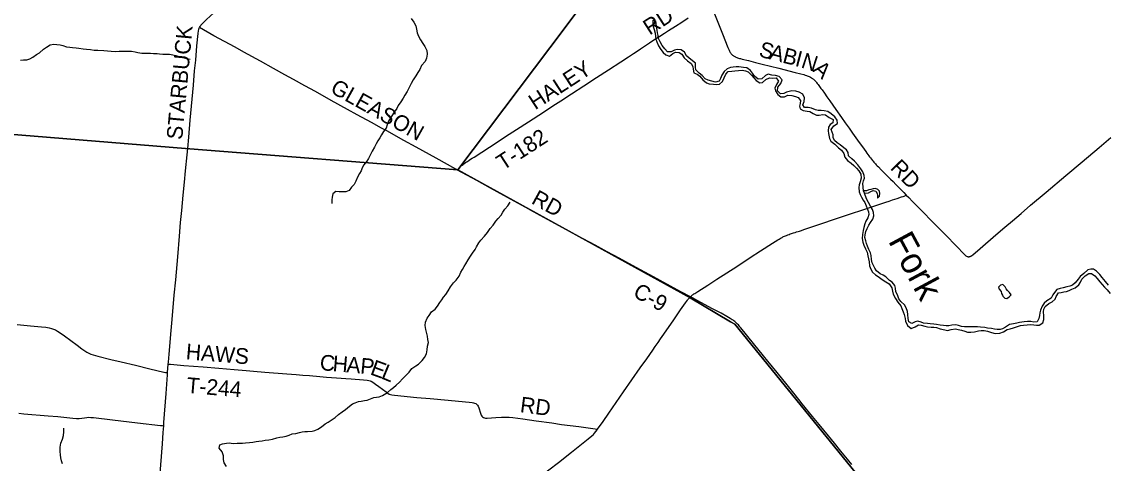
# Model space of a CAD drawing. Extents: x 1442749 to 1756758, y 235267 to 677782.
# Drawn here: x 1603104 to 1623834, y 546534 to 554957 of the extents above; entities that cross this region are included whole.
import ezdxf

# ---------------------------------------------------------------- set-up
doc = ezdxf.new("R2010")
doc.units = 0
for name, color, linetype in [('GM_X_County_Road', 7, 'Continuous'), ('GM_X_County_Road_Text', 7, 'Continuous'), ('GM_X_Major_River', 7, 'Continuous'), ('GM_X_Major_River_Text', 7, 'Continuous'), ('GM_X_Minor_Lake', 7, 'Continuous'), ('GM_X_Minor_River', 7, 'Continuous'), ('GM_X_Township', 7, 'Continuous'), ('GM_X_Township_Road', 7, 'Continuous'), ('GM_X_Township_Road_Text', 7, 'Continuous')]:
    doc.layers.add(name, color=color, linetype=linetype)

msp = doc.modelspace()

# ---------------------------------------------------------------- linework, layer by layer
at = {"layer": 'GM_X_County_Road'}
for points in [[(1606495, 554845), (1606507, 554866), (1606513, 554877), (1606519, 554885), (1606524, 554892), (1606530, 554899), (1606538, 554908), (1606548, 554917), (1606560, 554929), (1606585, 554953), (1606630, 554997), (1606767, 555127), (1606952, 555304), (1607080, 555426), (1607219, 555561), (1607371, 555706), (1607620, 555944), (1607890, 556202), (1607937, 556248)], [(1616271, 555236), (1616398, 554919), (1616487, 554697), (1616564, 554498), (1616577, 554466), (1616586, 554443), (1616593, 554426), (1616599, 554412), (1616608, 554395), (1616615, 554382), (1616623, 554369), (1616632, 554357), (1616642, 554343), (1616653, 554332), (1616665, 554321), (1616677, 554312), (1616686, 554305), (1616695, 554299), (1616707, 554292), (1616719, 554286), (1616731, 554281), (1616746, 554275), (1616761, 554270), (1616780, 554264), (1616800, 554258), (1616820, 554253), (1616851, 554244), (1616968, 554215), (1617103, 554181), (1617228, 554148), (1617547, 554069), (1617861, 553990), (1617967, 553963), (1618026, 553948), (1618051, 553941), (1618074, 553934), (1618092, 553928), (1618110, 553921), (1618126, 553913), (1618143, 553905), (1618155, 553897), (1618169, 553889), (1618180, 553882), (1618189, 553875), (1618200, 553867), (1618209, 553860), (1618218, 553853), (1618227, 553844), (1618237, 553834), (1618248, 553823), (1618259, 553810), (1618269, 553798), (1618283, 553780), (1618297, 553761), (1618312, 553740), (1618325, 553721), (1618338, 553704), (1618352, 553684), (1618373, 553655), (1618417, 553593), (1618464, 553526), (1618521, 553446), (1618638, 553280), (1618744, 553130), (1618816, 553028), (1618850, 552980), (1618890, 552924), (1618955, 552833), (1619052, 552697), (1619177, 552524), (1619207, 552480), (1619229, 552449), (1619246, 552425), (1619265, 552399), (1619281, 552377), (1619296, 552359), (1619314, 552336), (1619333, 552313), (1619347, 552296), (1619361, 552280), (1619375, 552264), (1619392, 552246), (1619408, 552229), (1619426, 552211), (1619449, 552188), (1619504, 552132), (1619573, 552063), (1619622, 552014), (1619679, 551957), (1619727, 551908), (1619780, 551855), (1619869, 551765), (1619931, 551701), (1619980, 551651)], [(1606259, 552419), (1606270, 552539), (1606290, 552758), (1606320, 553082), (1606355, 553477), (1606379, 553745), (1606403, 554020), (1606423, 554225), (1606447, 554497), (1606467, 554732), (1606474, 554784), (1606480, 554809), (1606483, 554820), (1606490, 554833), (1606495, 554845)], [(1611389, 552142), (1611012, 552352), (1610631, 552563), (1610396, 552692), (1610067, 552873), (1609966, 552928), (1609777, 553033), (1609504, 553183), (1609320, 553286), (1609010, 553457), (1608706, 553626), (1608505, 553737), (1608287, 553857), (1608123, 553947), (1607908, 554066), (1607658, 554204), (1607344, 554376), (1607175, 554469), (1606771, 554691), (1606495, 554845)], [(1619980, 551651), (1620029, 551602), (1620102, 551528), (1620220, 551410), (1620545, 551077), (1620766, 550852), (1620899, 550716), (1620958, 550655), (1621067, 550541), (1621080, 550527), (1621094, 550515), (1621102, 550507), (1621112, 550498), (1621119, 550493), (1621126, 550488), (1621132, 550484), (1621139, 550481), (1621145, 550479), (1621153, 550477), (1621163, 550475), (1621171, 550475), (1621178, 550475), (1621185, 550477), (1621193, 550478), (1621199, 550480), (1621207, 550483), (1621215, 550487), (1621224, 550493), (1621233, 550500), (1621249, 550513), (1621388, 550633), (1621691, 550895), (1621858, 551038), (1622006, 551162), (1622169, 551300), (1622351, 551455), (1622649, 551707), (1623025, 552024), (1623334, 552287), (1623658, 552561), (1623882, 552750)], [(1605900, 548424), (1605902, 548465), (1605915, 548618), (1605955, 549069), (1605973, 549278), (1606014, 549739), (1606042, 550033), (1606079, 550475), (1606113, 550864), (1606136, 551128), (1606156, 551354), (1606184, 551651), (1606207, 551896), (1606229, 552115), (1606259, 552419)], [(1611420, 552126), (1611399, 552137), (1611389, 552142)], [(1615862, 549710), (1615682, 549804), (1615484, 549910), (1615157, 550089), (1614825, 550270), (1614505, 550444), (1614271, 550570), (1614043, 550694), (1613709, 550875), (1613068, 551223), (1612809, 551364), (1612720, 551413), (1612496, 551537), (1612050, 551782), (1611786, 551927), (1611420, 552126)], [(1615862, 549710), (1615867, 549715), (1615879, 549725), (1615890, 549735), (1615903, 549745), (1615915, 549753), (1615930, 549764), (1615947, 549775), (1615962, 549786), (1615981, 549798), (1616003, 549812), (1616192, 549931), (1616366, 550044), (1616749, 550291), (1617004, 550457), (1617200, 550584), (1617429, 550731), (1617530, 550796), (1617553, 550810), (1617573, 550822), (1617593, 550834), (1617611, 550843), (1617625, 550851), (1617639, 550858), (1617657, 550866), (1617675, 550875), (1617692, 550882), (1617721, 550893), (1617743, 550901), (1617764, 550908), (1617793, 550918), (1617831, 550930), (1617858, 550939), (1617887, 550947), (1617915, 550956), (1617944, 550965), (1617981, 550977), (1618027, 550993), (1618389, 551114), (1618591, 551182), (1618933, 551297), (1619129, 551362), (1619416, 551457), (1619514, 551489), (1619587, 551513), (1619652, 551535), (1619720, 551557), (1619807, 551586), (1619892, 551615), (1619919, 551624), (1619938, 551631), (1619953, 551638), (1619968, 551645), (1619980, 551651)], [(1614090, 547182), (1614197, 547333), (1614307, 547492), (1614582, 547894), (1614745, 548124), (1614905, 548353), (1615028, 548527), (1615143, 548690), (1615192, 548762), (1615244, 548837), (1615290, 548905), (1615352, 548994), (1615410, 549077), (1615533, 549253), (1615675, 549459), (1615770, 549598), (1615787, 549622), (1615803, 549643), (1615813, 549657), (1615824, 549670), (1615839, 549686), (1615862, 549710)], [(1618939, 546512), (1618857, 546612), (1618732, 546767), (1618612, 546915), (1618494, 547058), (1618319, 547271), (1618191, 547429), (1617993, 547670), (1617927, 547751), (1617834, 547870), (1617706, 548029), (1617514, 548266), (1617339, 548482), (1617257, 548581), (1617067, 548818), (1616826, 549115), (1616807, 549138), (1616792, 549156), (1616776, 549173), (1616762, 549187), (1616750, 549199), (1616734, 549214), (1616720, 549226), (1616706, 549238), (1616691, 549250), (1616675, 549262), (1616659, 549273), (1616639, 549286), (1616618, 549299), (1616586, 549318), (1616554, 549336), (1616447, 549395), (1616286, 549482), (1616063, 549602), (1615900, 549689), (1615862, 549710)], [(1605888, 548263), (1605900, 548424)], [(1605814, 547249), (1605818, 547313), (1605859, 547866), (1605885, 548219), (1605888, 548263)], [(1605531, 543417), (1605537, 543491), (1605547, 543625), (1605564, 543877), (1605577, 544054), (1605589, 544218), (1605601, 544391), (1605618, 544633), (1605635, 544856), (1605647, 545013), (1605666, 545288), (1605683, 545527), (1605707, 545834), (1605729, 546112), (1605759, 546505), (1605788, 546907), (1605804, 547120), (1605814, 547249)], [(1612571, 545944), (1612619, 545982), (1612991, 546273), (1613163, 546410), (1613344, 546552), (1613593, 546749), (1613910, 546999), (1613982, 547057), (1614013, 547086), (1614034, 547110), (1614082, 547170), (1614090, 547182)]]:
    msp.add_lwpolyline(points, dxfattribs=at)
at = {"layer": 'GM_X_Major_River'}
msp.add_line((1619181, 551688), (1619167, 551729), dxfattribs=at)
for points in [[(1615144, 554990), (1615146, 554932), (1615153, 554864), (1615169, 554812), (1615189, 554741), (1615197, 554679), (1615205, 554627), (1615219, 554571), (1615255, 554497), (1615295, 554425), (1615339, 554373), (1615393, 554325), (1615464, 554300), (1615529, 554352), (1615579, 554374), (1615647, 554370), (1615699, 554340)], [(1615840, 554262), (1615787, 554306), (1615751, 554374), (1615683, 554424), (1615611, 554426), (1615559, 554412), (1615495, 554383), (1615423, 554385), (1615373, 554443), (1615321, 554507), (1615285, 554571), (1615255, 554639), (1615245, 554693), (1615235, 554745), (1615227, 554797), (1615213, 554868), (1615206, 554922), (1615200, 554976)], [(1615699, 554340), (1615744, 554268), (1615804, 554212), (1615876, 554161)], [(1619167, 551729), (1619153, 551869), (1619167, 551923), (1619182, 551975), (1619178, 552027), (1619152, 552095), (1619114, 552150), (1619053, 552226), (1618993, 552296), (1618941, 552340), (1618875, 552399), (1618869, 552463), (1618839, 552513), (1618789, 552553), (1618721, 552607), (1618659, 552650), (1618609, 552692), (1618587, 552746), (1618583, 552800), (1618563, 552850), (1618549, 552904), (1618601, 552969), (1618669, 553019), (1618661, 553077), (1618617, 553143), (1618549, 553203), (1618481, 553242), (1618413, 553260), (1618358, 553264), (1618298, 553264), (1618248, 553276), (1618174, 553308), (1618110, 553324), (1618037, 553320), (1618005, 553374), (1618029, 553435), (1618038, 553507), (1618004, 553577), (1617937, 553615), (1617875, 553635), (1617797, 553637), (1617745, 553629), (1617694, 553611), (1617644, 553587), (1617578, 553579), (1617526, 553638), (1617532, 553708), (1617586, 553778), (1617611, 553848), (1617552, 553914), (1617486, 553929), (1617416, 553935), (1617348, 553955), (1617297, 553929), (1617225, 553865), (1617153, 553859), (1617085, 553921), (1617047, 553977), (1617011, 554029), (1616938, 554075), (1616874, 554084), (1616786, 554094), (1616734, 554096), (1616677, 554092), (1616627, 554082), (1616563, 554058), (1616503, 554010), (1616460, 553937), (1616438, 553873), (1616410, 553823), (1616342, 553805), (1616269, 553823), (1616203, 553841), (1616145, 553871), (1616083, 553930), (1616029, 553976), (1615965, 554038), (1615959, 554088), (1615959, 554164), (1615840, 554262)], [(1615876, 554161), (1615910, 554106), (1615916, 554052), (1615928, 553984), (1615989, 553954), (1616039, 553918), (1616099, 553851), (1616167, 553791), (1616219, 553775), (1616299, 553769), (1616352, 553761), (1616416, 553767), (1616476, 553817), (1616508, 553887), (1616537, 553959), (1616585, 554010), (1616653, 554017), (1616709, 554021), (1616776, 554027), (1616848, 554033), (1616914, 554023), (1616966, 553999), (1617026, 553941), (1617071, 553889), (1617119, 553835), (1617185, 553794), (1617237, 553798), (1617303, 553858), (1617368, 553884), (1617436, 553882), (1617500, 553886), (1617542, 553826), (1617506, 553758), (1617474, 553688), (1617482, 553636), (1617528, 553569), (1617586, 553523), (1617658, 553527), (1617723, 553559), (1617795, 553553), (1617865, 553533), (1617917, 553515), (1617961, 553455), (1617957, 553400), (1617941, 553348), (1617955, 553296), (1618013, 553264), (1618087, 553254), (1618138, 553242), (1618204, 553204), (1618268, 553176), (1618320, 553175), (1618390, 553185), (1618441, 553179), (1618511, 553131), (1618583, 553091), (1618579, 553027), (1618525, 552995), (1618494, 552943), (1618488, 552874), (1618498, 552822), (1618516, 552728), (1618540, 552676), (1618618, 552620), (1618689, 552553), (1618743, 552505), (1618789, 552443), (1618807, 552375), (1618859, 552308), (1618929, 552260), (1618981, 552214), (1619031, 552162), (1619073, 552112), (1619111, 552049), (1619117, 551975), (1619099, 551901), (1619083, 551849), (1619073, 551797), (1619081, 551712), (1619103, 551662), (1619127, 551612), (1619159, 551556), (1619187, 551506), (1619215, 551447), (1619237, 551395), (1619261, 551329), (1619265, 551279), (1619245, 551219), (1619208, 551152), (1619190, 551102), (1619170, 551034), (1619156, 550974), (1619146, 550900), (1619138, 550825), (1619149, 550749), (1619169, 550693), (1619199, 550625), (1619232, 550563), (1619249, 550494), (1619259, 550436), (1619271, 550380)], [(1619181, 551688), (1619262, 551696), (1619303, 551717), (1619351, 551735), (1619397, 551724), (1619427, 551682), (1619428, 551640), (1619434, 551592), (1619467, 551631), (1619477, 551678), (1619472, 551728), (1619436, 551760), (1619390, 551773), (1619347, 551767), (1619307, 551757), (1619265, 551748), (1619222, 551734), (1619167, 551729)], [(1623298, 550098), (1623260, 550046), (1623202, 549974), (1623150, 549935), (1623099, 549915), (1623045, 549901), (1622971, 549883), (1622915, 549869), (1622850, 549849), (1622806, 549795), (1622778, 549745), (1622742, 549685), (1622663, 549631), (1622609, 549591), (1622575, 549529), (1622542, 549454), (1622528, 549404), (1622522, 549354), (1622512, 549294), (1622476, 549234), (1622414, 549228), (1622355, 549236), (1622291, 549236), (1622229, 549230), (1622141, 549220), (1622088, 549204), (1622028, 549194), (1621950, 549182), (1621871, 549130), (1621819, 549102), (1621769, 549086), (1621717, 549088), (1621664, 549094), (1621606, 549106), (1621530, 549114), (1621478, 549122), (1621398, 549132), (1621339, 549138), (1621263, 549136), (1621209, 549138), (1621149, 549139), (1621090, 549139), (1621034, 549143), (1620978, 549163), (1620926, 549175), (1620849, 549167), (1620795, 549157), (1620743, 549157), (1620691, 549161), (1620629, 549169), (1620556, 549181), (1620506, 549189), (1620438, 549195), (1620382, 549201), (1620311, 549209), (1620261, 549226), (1620201, 549246), (1620151, 549232), (1620089, 549200), (1620026, 549230), (1620014, 549296), (1620009, 549372), (1620001, 549432), (1619981, 549501), (1619945, 549555), (1619878, 549621), (1619840, 549673), (1619812, 549745), (1619784, 549806), (1619772, 549872), (1619761, 549924), (1619708, 549986), (1619658, 550022), (1619590, 550089), (1619540, 550121), (1619482, 550147), (1619410, 550203), (1619380, 550257), (1619354, 550308), (1619332, 550358), (1619318, 550424), (1619310, 550500), (1619300, 550550), (1619266, 550615), (1619242, 550675), (1619222, 550727), (1619206, 550777), (1619192, 550841), (1619194, 550894), (1619208, 550958), (1619232, 551010), (1619268, 551078), (1619297, 551128), (1619339, 551194), (1619361, 551255), (1619353, 551321), (1619335, 551375), (1619297, 551439), (1619259, 551510), (1619223, 551576), (1619181, 551688)], [(1619271, 550380), (1619281, 550300), (1619301, 550237), (1619333, 550183), (1619391, 550129), (1619442, 550095), (1619520, 550037), (1619588, 549994), (1619652, 549956), (1619702, 549884), (1619716, 549816), (1619730, 549762), (1619776, 549675), (1619820, 549607), (1619874, 549537), (1619894, 549487), (1619920, 549424), (1619938, 549372), (1619960, 549298), (1619968, 549242), (1620002, 549160), (1620076, 549107), (1620149, 549135), (1620213, 549175), (1620265, 549169), (1620335, 549147), (1620386, 549139), (1620452, 549131), (1620504, 549129), (1620558, 549123), (1620629, 549099), (1620713, 549077), (1620765, 549069), (1620839, 549087), (1620918, 549097), (1620968, 549088), (1621034, 549072), (1621096, 549052), (1621150, 549038), (1621211, 549036), (1621281, 549042), (1621355, 549060), (1621411, 549068), (1621464, 549064), (1621532, 549052), (1621606, 549030), (1621678, 549012), (1621765, 549014), (1621835, 549044), (1621905, 549084), (1621964, 549096), (1622028, 549118), (1622100, 549146), (1622160, 549162), (1622217, 549168), (1622289, 549178), (1622357, 549182), (1622411, 549174), (1622464, 549168), (1622516, 549166), (1622584, 549214), (1622606, 549278), (1622607, 549348), (1622599, 549422), (1622603, 549472), (1622627, 549523), (1622699, 549583), (1622762, 549613), (1622822, 549663), (1622840, 549717), (1622884, 549785), (1622936, 549793), (1622987, 549803), (1623037, 549811), (1623087, 549833), (1623137, 549853), (1623200, 549879), (1623274, 549939), (1623302, 549989), (1623332, 550044), (1623395, 550110), (1623463, 550152), (1623513, 550156), (1623577, 550108), (1623620, 550057), (1623670, 549997), (1623718, 549943), (1623764, 549891), (1623816, 549843), (1623870, 549774)], [(1623838, 549929), (1623778, 549999), (1623716, 550077), (1623676, 550134), (1623608, 550198), (1623552, 550236), (1623501, 550240), (1623443, 550224), (1623365, 550156), (1623298, 550098)]]:
    msp.add_lwpolyline(points, dxfattribs=at)
at = {"layer": 'GM_X_Minor_Lake'}
for points in [[(1621886, 549865), (1621864, 549898), (1621822, 549945), (1621776, 549929), (1621739, 549895), (1621755, 549855), (1621793, 549813), (1621795, 549772), (1621813, 549739)], [(1621813, 549739), (1621822, 549722), (1621860, 549686), (1621900, 549679), (1621943, 549707), (1621979, 549749), (1621948, 549789), (1621910, 549830), (1621886, 549865)]]:
    msp.add_lwpolyline(points, dxfattribs=at)
at = {"layer": 'GM_X_Minor_River'}
for points in [[(1610537, 555018), (1610586, 554951), (1610621, 554880), (1610636, 554816), (1610651, 554745), (1610674, 554681), (1610713, 554614), (1610754, 554545), (1610793, 554482), (1610832, 554411), (1610842, 554341), (1610829, 554263), (1610804, 554199), (1610734, 554120), (1610699, 554049), (1610664, 553991), (1610621, 553926), (1610573, 553846), (1610534, 553777), (1610495, 553703), (1610455, 553628), (1610410, 553558), (1610383, 553498), (1610338, 553427), (1610287, 553360), (1610261, 553302), (1610212, 553229), (1610167, 553159), (1610107, 553070), (1610078, 552990), (1610057, 552930), (1610005, 552863), (1609966, 552797), (1609935, 552744)], [(1603082, 554227), (1603136, 554228), (1603204, 554229), (1603261, 554250), (1603315, 554281), (1603388, 554330), (1603441, 554365), (1603516, 554432), (1603577, 554475), (1603648, 554518), (1603718, 554529), (1603774, 554524), (1603834, 554515), (1603886, 554502), (1603956, 554479), (1604020, 554470), (1604072, 554467), (1604142, 554462), (1604196, 554451), (1604278, 554442), (1604338, 554437), (1604414, 554430), (1604484, 554417), (1604554, 554412), (1604672, 554410), (1604740, 554401), (1604810, 554393), (1604886, 554392), (1604962, 554393), (1605019, 554394), (1605091, 554395), (1605143, 554396), (1605195, 554393), (1605269, 554380), (1605321, 554371), (1605395, 554360), (1605449, 554357), (1605505, 554358), (1605563, 554355), (1605619, 554354), (1605685, 554349), (1605735, 554345), (1605793, 554338), (1605869, 554338), (1605921, 554336), (1605989, 554326), (1606045, 554316), (1606125, 554290), (1606177, 554275), (1606252, 554256), (1606316, 554243)], [(1609935, 552744), (1609900, 552686), (1609865, 552625), (1609832, 552565), (1609791, 552491), (1609766, 552438), (1609720, 552350), (1609685, 552299), (1609630, 552225), (1609601, 552168), (1609578, 552116), (1609545, 552060), (1609510, 551991), (1609476, 551915), (1609449, 551855), (1609396, 551800), (1609351, 551735), (1609286, 551712), (1609158, 551714), (1609098, 551719), (1609039, 551676), (1609026, 551610), (1609021, 551558), (1609018, 551489)], [(1610864, 548839), (1610855, 548898), (1610848, 548962), (1610827, 549033), (1610814, 549089), (1610799, 549163), (1610808, 549227), (1610840, 549303), (1610875, 549355), (1610920, 549422), (1610989, 549477), (1611034, 549531), (1611083, 549600), (1611118, 549652), (1611153, 549705), (1611198, 549756), (1611241, 549822), (1611285, 549899), (1611342, 549975), (1611391, 550030), (1611447, 550101), (1611482, 550177), (1611513, 550233), (1611546, 550288), (1611577, 550342), (1611620, 550413), (1611668, 550483), (1611707, 550542), (1611758, 550612), (1611783, 550665), (1611828, 550737), (1611865, 550788), (1611933, 550869), (1611988, 550937), (1612039, 551012), (1612097, 551077), (1612150, 551151), (1612191, 551204), (1612252, 551269), (1612285, 551325), (1612320, 551380), (1612378, 551448), (1612423, 551513)], [(1608822, 547231), (1608893, 547285), (1608952, 547320), (1609085, 547407), (1609146, 547464), (1609215, 547516), (1609281, 547559), (1609358, 547626), (1609415, 547668), (1609465, 547687), (1609532, 547712), (1609582, 547722), (1609642, 547729), (1609696, 547737), (1609755, 547762), (1609821, 547787), (1609871, 547793), (1609922, 547804), (1609988, 547830), (1610083, 547883), (1610146, 547944), (1610198, 547982), (1610249, 548025), (1610310, 548081), (1610371, 548146), (1610431, 548208), (1610498, 548271), (1610549, 548341), (1610622, 548394), (1610673, 548427), (1610741, 548493), (1610788, 548554), (1610825, 548624), (1610840, 548698), (1610843, 548768), (1610864, 548839)], [(1603879, 546524), (1603864, 546578), (1603849, 546640), (1603841, 546693), (1603836, 546761), (1603839, 546843), (1603848, 546915), (1603883, 546993), (1603900, 547061), (1603907, 547137), (1603910, 547207)], [(1607013, 546470), (1606964, 546543), (1606953, 546607), (1606952, 546673), (1606925, 546750), (1606871, 546820), (1606882, 546888), (1606932, 546904), (1607009, 546915), (1607059, 546921), (1607135, 546914), (1607211, 546915), (1607265, 546916), (1607317, 546920), (1607374, 546923), (1607452, 546928), (1607514, 546939), (1607574, 546951), (1607625, 546958), (1607691, 546965), (1607749, 546975), (1607819, 546982), (1607886, 546997), (1607974, 547018), (1608028, 547030), (1608087, 547039), (1608147, 547050), (1608207, 547070), (1608266, 547093), (1608336, 547100), (1608406, 547122), (1608456, 547133), (1608507, 547143), (1608559, 547140), (1608643, 547145), (1608693, 547159), (1608752, 547186), (1608822, 547231)]]:
    msp.add_lwpolyline(points, dxfattribs=at)
at = {"layer": 'GM_X_Township'}
for points in [[(1615321, 557320), (1613178, 554457), (1611427, 552129), (1606228, 552538), (1601615, 552912), (1598153, 553173), (1597558, 553225), (1593926, 553601), (1589106, 554079), (1586588, 554237), (1584797, 554350), (1580170, 554614), (1579969, 554625), (1576704, 554811), (1576814, 555881)], [(1644898, 555254), (1644396, 554944), (1643852, 554569), (1643512, 554247), (1640924, 550208), (1640433, 549458), (1639325, 548457), (1635524, 544621), (1633902, 542962), (1622672, 541854), (1621259, 543594), (1621243, 543613), (1617735, 547931), (1616706, 549187), (1616628, 549233), (1615854, 549688), (1611427, 552129), (1613178, 554457), (1615321, 557320)], [(1601615, 552912), (1606228, 552538), (1611427, 552129), (1615854, 549688), (1616628, 549233), (1616706, 549187), (1617735, 547931), (1621243, 543613), (1621259, 543594), (1621013, 540634), (1620636, 536103), (1619911, 527377)]]:
    msp.add_lwpolyline(points, dxfattribs=at)
at = {"layer": 'GM_X_Township_Road'}
for points in [[(1611420, 552126), (1611434, 552144), (1611443, 552157), (1611454, 552171), (1611461, 552180), (1611474, 552193), (1611484, 552203), (1611494, 552213), (1611506, 552223), (1611523, 552236), (1611537, 552247), (1611555, 552259), (1611570, 552270), (1611589, 552282), (1611606, 552294), (1611638, 552315), (1611667, 552333), (1611699, 552354), (1611733, 552376), (1612026, 552564), (1612402, 552810), (1612615, 552946), (1612862, 553107), (1613077, 553246), (1613237, 553350), (1613388, 553448), (1613595, 553582), (1613831, 553736), (1614073, 553893), (1614296, 554038), (1614535, 554194), (1614678, 554287), (1614776, 554352), (1614844, 554397), (1614908, 554439), (1615080, 554554), (1615165, 554609), (1615276, 554679), (1615367, 554738), (1615444, 554789), (1615576, 554873), (1615698, 554952), (1615816, 555029)], [(1603014, 549181), (1603269, 549157), (1603484, 549137), (1603566, 549128), (1603630, 549117), (1603674, 549106), (1603711, 549094), (1603750, 549077), (1603786, 549056), (1603838, 549022), (1603918, 548964), (1604161, 548786), (1604251, 548720), (1604347, 548656), (1604384, 548634), (1604420, 548618), (1604464, 548602), (1604556, 548577), (1604805, 548516), (1605002, 548467), (1605273, 548403), (1605551, 548337), (1605815, 548275), (1605822, 548273), (1605846, 548268), (1605867, 548265), (1605888, 548263)], [(1605900, 548424), (1605936, 548422), (1605942, 548422), (1606198, 548402), (1606567, 548372), (1606864, 548347), (1607159, 548323), (1607384, 548304), (1607528, 548292), (1607740, 548275), (1608159, 548240), (1608339, 548226), (1608466, 548216), (1608597, 548206), (1608790, 548190), (1608921, 548180), (1609107, 548165), (1609290, 548151), (1609388, 548144), (1609627, 548126), (1609695, 548120), (1609727, 548115), (1609749, 548110), (1609772, 548100), (1609803, 548082), (1609854, 548046), (1609916, 547998), (1610055, 547894), (1610086, 547870), (1610113, 547855), (1610137, 547845), (1610163, 547838), (1610213, 547832), (1610644, 547791), (1610898, 547767), (1611238, 547738), (1611434, 547719), (1611640, 547702), (1611695, 547696), (1611724, 547690), (1611745, 547684), (1611765, 547674), (1611782, 547661), (1611797, 547645), (1611810, 547623), (1611823, 547593), (1611859, 547488), (1611872, 547453), (1611884, 547432), (1611897, 547417), (1611914, 547405), (1611934, 547398), (1611954, 547395), (1611981, 547395), (1612148, 547406), (1612256, 547412), (1612338, 547414), (1612403, 547411), (1612474, 547405), (1612663, 547380), (1612916, 547345), (1613219, 547304), (1613404, 547277), (1613732, 547233), (1614090, 547182)], [(1603050, 547489), (1603144, 547480), (1603605, 547441), (1603792, 547424), (1604076, 547397), (1604151, 547391), (1604200, 547390), (1604248, 547394), (1604300, 547401), (1604346, 547408), (1604385, 547411), (1604425, 547410), (1604474, 547405), (1604836, 547362), (1605315, 547307), (1605752, 547257), (1605788, 547253), (1605814, 547249)]]:
    msp.add_lwpolyline(points, dxfattribs=at)

# ---------------------------------------------------------------- texts
at = {"layer": 'GM_X_County_Road_Text'}
for s, rotation, p in [('STARBUCK', 84.7479, (1606165, 552697)), ('S', 345.5155, (1617152, 554297)), ('A', 345.5176, (1617348, 554246)), ('B', 345.5203, (1617603, 554180)), ('I', 345.4507, (1617842, 554118)), ('N', 341.8945, (1617956, 554089)), ('A', 318.041, (1618179, 554023)), ('GLEASON', 330.9442, (1608972, 553617)), ('RD', 314.3122, (1619658, 552155)), ('RD', 331.2728, (1612809, 551500)), ('C-9', 331.3817, (1614747, 549725))]:
    msp.add_text(s, height=300, rotation=rotation, dxfattribs=at).set_placement(p)
at = {"layer": 'GM_X_Major_River_Text'}
msp.add_text('Fork', height=500, rotation=298.2941, dxfattribs=at).set_placement((1619626, 550777))
at = {"layer": 'GM_X_Township_Road_Text'}
for s, rotation, p in [('RD', 32.7368, (1615083, 554692)), ('HALEY', 33.0752, (1612900, 553267)), ('T-182', 32.9852, (1612287, 552112)), ('HAWS', 355.3338, (1606227, 548519)), ('C', 355.3427, (1608783, 548312)), ('H', 355.3473, (1609028, 548292)), ('A', 355.3468, (1609291, 548271)), ('P', 354.6326, (1609553, 548249)), ('E', 339.8382, (1609735, 548235)), ('L', 337.5938, (1609943, 548159)), ('T-244', 355.2369, (1606240, 547878)), ('RD', 352.5739, (1612600, 547510))]:
    msp.add_text(s, height=300, rotation=rotation, dxfattribs=at).set_placement(p)

doc.saveas('drawing.dxf')
